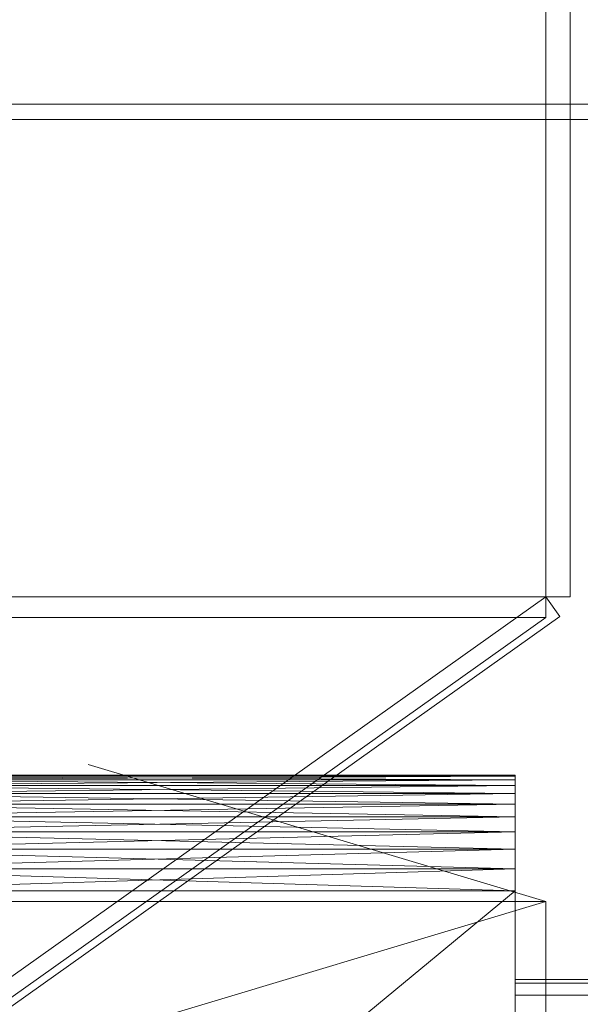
# Model space of a CAD drawing. Header units: millimetres. Extents: x -2233 to 65662, y -50530 to 6847.
# Tile 298 of 656: x 1553 to 1736, y -33734 to -33411. Entities that reach past the tile are written whole.
import ezdxf

# ---------------------------------------------------------------- set-up
doc = ezdxf.new("R2010")
doc.units = ezdxf.units.MM
for name, color, linetype, lineweight in [('COTAS_O', 1, 'Continuous', 0), ('frontal_secador', 7, 'Continuous', 0), ('frontal_tolva', 7, 'Continuous', 0)]:
    doc.layers.add(name, color=color, linetype=linetype, lineweight=lineweight)
doc.dimstyles.new('R19_100', dxfattribs={"dimtxt": 250, "dimasz": 150, "dimexe": 150, "dimexo": 80, "dimgap": 100, "dimtad": 1, "dimtih": 1, "dimtoh": 1, "dimdsep": 46, "dimcen": 0.09, "dimadec": 0, "dimazin": 0, "dimtfac": 1, "dimtdec": 4, "dimtofl": 0, "dimtmove": 0, "dimatfit": 3, "dimfxl": 1, "dimtolj": 1, "dimtzin": 0, "dimarcsym": 0})

# ---------------------------------------------------------------- blocks, each defined once
blk = doc.blocks.new('DIM_R32_39')
at = {"layer": 'COTAS_O'}
for p, q in [((-1725, -33700), (-1575, -33655)), ((1725, -33700), (1575, -33655)), ((-1725, -34400), (-1725, -33700)), ((-1725, -33700), (1725, -33700)), ((-1725, -33700), (-1575, -33745)), ((1725, -33700), (1575, -33745)), ((1725, -34400), (1725, -33700))]:
    blk.add_line(p, q, dxfattribs=at)
blk.add_text('3450 O', height=250, dxfattribs=at).set_placement((0, -33600))

msp = doc.modelspace()

# ---------------------------------------------------------------- linework, layer by layer
at = {"layer": 'frontal_secador'}
for p, q in [((1325, -33438.5), (2125, -33438.5)), ((1325, -33443.5), (2125, -33443.5)), ((1715, -33658.88), (1480, -33658.5)), ((1715, -33658.5), (1480, -33658.5)), ((1715, -33658.5), (1480, -33658.88)), ((1715, -33660.02), (1480, -33658.88)), ((1715, -33658.88), (1480, -33658.88)), ((1715, -33658.88), (1480, -33660.02)), ((1715, -33660.02), (1715, -33658.5)), ((1715, -33658.5), (1715, -33658.88)), ((1715, -33664.58), (1715, -33658.5)), ((1715, -33658.5), (1715, -33661.92)), ((1715, -33682.82), (1715, -33658.5)), ((1715, -33658.5), (1715, -33677.12)), ((1715, -33919), (1715, -33658.5)), ((1715, -33658.5), (1715, -33914.82)), ((1715, -33658.88), (1715, -33660.02)), ((1715, -33658.88), (1715, -33661.92)), ((1715, -33661.92), (1480, -33660.02)), ((1715, -33660.02), (1480, -33660.02)), ((1715, -33660.02), (1480, -33661.92)), ((1715, -33664.58), (1480, -33661.92)), ((1715, -33661.92), (1480, -33661.92)), ((1715, -33661.92), (1480, -33664.58)), ((1715, -33664.58), (1715, -33660.02)), ((1715, -33660.02), (1715, -33661.92)), ((1715, -33661.92), (1715, -33664.58)), ((1715, -33661.92), (1715, -33668)), ((1715, -33661.92), (1715, -33677.12)), ((1715, -33668), (1480, -33664.58)), ((1715, -33664.58), (1480, -33664.58)), ((1715, -33664.58), (1480, -33668)), ((1715, -33672.18), (1715, -33664.58)), ((1715, -33664.58), (1715, -33668)), ((1715, -33682.82), (1715, -33664.58)), ((1715, -33672.18), (1480, -33668)), ((1715, -33668), (1480, -33668)), ((1715, -33668), (1480, -33672.18)), ((1715, -33668), (1715, -33672.18)), ((1715, -33668), (1715, -33677.12)), ((1715, -33677.12), (1480, -33672.18)), ((1715, -33672.18), (1480, -33672.18)), ((1715, -33672.18), (1480, -33677.12)), ((1715, -33682.82), (1715, -33672.18)), ((1715, -33672.18), (1715, -33677.12)), ((1715, -33682.82), (1480, -33677.12)), ((1715, -33677.12), (1480, -33677.12)), ((1715, -33677.12), (1480, -33682.82)), ((1715, -33677.12), (1715, -33682.82)), ((1715, -33677.12), (1715, -33689.28)), ((1715, -33677.12), (1715, -33890.5)), ((1715, -33677.12), (1715, -33914.82)), ((1715, -33689.28), (1480, -33682.82)), ((1715, -33682.82), (1480, -33682.82)), ((1715, -33682.82), (1480, -33689.28)), ((1715, -33696.5), (1715, -33682.82)), ((1715, -33682.82), (1715, -33689.28)), ((1715, -33897.72), (1715, -33682.82)), ((1715, -33919), (1715, -33682.82)), ((1715, -33696.5), (1480, -33689.28)), ((1715, -33689.28), (1480, -33689.28)), ((1715, -33689.28), (1480, -33696.5)), ((1715, -33689.28), (1715, -33696.5)), ((1715, -33689.28), (1715, -33890.5)), ((1715, -33696.5), (1480, -33696.5)), ((1715, -33696.5), (1480, -33890.5)), ((1715, -33897.72), (1715, -33696.5)), ((1715, -33696.5), (1715, -33890.5)), ((1715, -33726.807), (1715, -33725.5)), ((1740, -33725.5), (1715, -33725.5)), ((1715, -33730.676), (1715, -33726.807)), ((1740, -33726.807), (1715, -33726.807)), ((1715, -33736.96), (1715, -33730.676)), ((1740, -33730.676), (1715, -33730.676))]:
    msp.add_line(p, q, dxfattribs=at)
at = {"layer": 'frontal_tolva'}
for p, q in [((1725, -32700), (1725, -33600)), ((1733, -33600), (1733, -32700)), ((1725, -33600), (-1725, -33600)), ((1725, -33600), (600, -34400)), ((1725, -33600), (1725, -33606.849)), ((1725, -33600), (1733, -33600)), ((1725, -33600), (1729.636, -33606.52)), ((1725, -33606.849), (-1725, -33606.849)), ((600, -34406.849), (1725, -33606.849)), ((604.636, -34406.52), (1729.636, -33606.52))]:
    msp.add_line(p, q, dxfattribs=at)

# ---------------------------------------------------------------- dimensions: what is measured, and where the dimension line sits
at = {"layer": 'COTAS_O'}
dim = msp.add_aligned_dim(p1=(-1725, -34400), p2=(1725, -34400), distance=700, text='<> O', dimstyle='R19_100', dxfattribs=at)
dim.commit()
dim.dimension.update_dxf_attribs({"geometry": 'DIM_R32_39', "text_midpoint": (0, -33700)})

doc.saveas('drawing.dxf')
